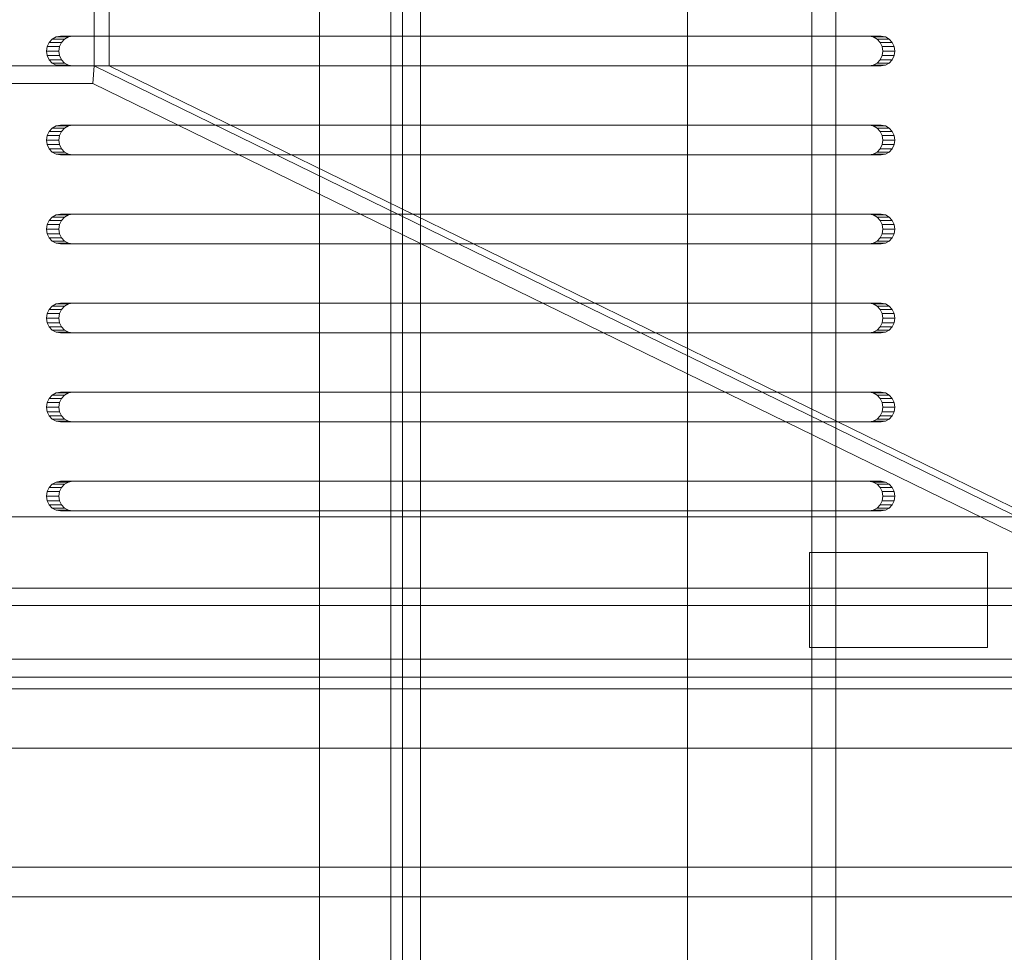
# Model space of a CAD drawing. Header units: millimetres. Extents: x -4738 to 65662, y -68080 to 6847.
# Tile 744 of 1056: x 27638 to 27803, y -18229 to -18072. Entities that reach past the tile are written whole.
import ezdxf

# ---------------------------------------------------------------- set-up
doc = ezdxf.new("R2010")
doc.units = ezdxf.units.MM
doc.layers.add('superior_bajante_movil', color=7, linetype='Continuous', lineweight=0)
doc.layers.add('superior_C09', color=7, linetype='Continuous', lineweight=0)

msp = doc.modelspace()

# ---------------------------------------------------------------- linework, layer by layer
at = {"layer": 'superior_bajante_movil'}
for p, q in [((27650.067, -18080), (27650.067, -17880)), ((27652.598, -17880), (27652.598, -18080)), ((27642.504, -18076.031), (27642.171, -18076.727)), ((27643.024, -18075.477), (27642.504, -18076.031)), ((27642.504, -18076.031), (27644.556, -18076.031)), ((27643.679, -18075.122), (27643.024, -18075.477)), ((27643.024, -18075.477), (27645.076, -18075.477)), ((27644.405, -18075), (27643.679, -18075.122)), ((27643.679, -18075.122), (27645.731, -18075.122)), ((27644.223, -18076.727), (27644.556, -18076.031)), ((27644.405, -18075), (27646.457, -18075)), ((27780.66, -18075), (27644.405, -18075)), ((27644.556, -18076.031), (27645.076, -18075.477)), ((27645.076, -18075.477), (27645.731, -18075.122)), ((27645.731, -18075.122), (27646.457, -18075)), ((27646.457, -18075), (27782.712, -18075)), ((27780.66, -18075), (27782.712, -18075)), ((27781.386, -18075.122), (27780.66, -18075)), ((27781.386, -18075.122), (27783.438, -18075.122)), ((27782.041, -18075.477), (27781.386, -18075.122)), ((27782.041, -18075.477), (27784.093, -18075.477)), ((27782.561, -18076.031), (27782.041, -18075.477)), ((27782.561, -18076.031), (27784.613, -18076.031)), ((27782.895, -18076.727), (27782.561, -18076.031)), ((27782.712, -18075), (27783.438, -18075.122)), ((27783.438, -18075.122), (27784.093, -18075.477)), ((27784.093, -18075.477), (27784.613, -18076.031)), ((27784.613, -18076.031), (27784.947, -18076.727)), ((27642.171, -18076.727), (27642.056, -18077.5)), ((27642.056, -18077.5), (27642.171, -18078.273)), ((27642.056, -18077.5), (27644.108, -18077.5)), ((27642.171, -18076.727), (27644.223, -18076.727)), ((27644.108, -18077.5), (27644.223, -18076.727)), ((27644.223, -18078.273), (27644.108, -18077.5)), ((27782.895, -18076.727), (27784.947, -18076.727)), ((27783.01, -18077.5), (27782.895, -18076.727)), ((27782.895, -18078.273), (27783.01, -18077.5)), ((27783.01, -18077.5), (27785.062, -18077.5)), ((27784.947, -18076.727), (27785.062, -18077.5)), ((27785.062, -18077.5), (27784.947, -18078.273)), ((27642.171, -18078.273), (27642.504, -18078.969)), ((27642.171, -18078.273), (27644.223, -18078.273)), ((27642.504, -18078.969), (27643.024, -18079.523)), ((27642.504, -18078.969), (27644.556, -18078.969)), ((27643.024, -18079.523), (27643.679, -18079.878)), ((27643.024, -18079.523), (27645.076, -18079.523)), ((27644.556, -18078.969), (27644.223, -18078.273)), ((27645.076, -18079.523), (27644.556, -18078.969)), ((27645.731, -18079.878), (27645.076, -18079.523)), ((27781.386, -18079.878), (27782.041, -18079.523)), ((27782.041, -18079.523), (27782.561, -18078.969)), ((27782.041, -18079.523), (27784.093, -18079.523)), ((27782.561, -18078.969), (27782.895, -18078.273)), ((27782.561, -18078.969), (27784.613, -18078.969)), ((27782.895, -18078.273), (27784.947, -18078.273)), ((27784.093, -18079.523), (27783.438, -18079.878)), ((27784.613, -18078.969), (27784.093, -18079.523)), ((27784.947, -18078.273), (27784.613, -18078.969)), ((27350.067, -18080), (27650.067, -18080)), ((27643.679, -18079.878), (27644.405, -18080)), ((27643.679, -18079.878), (27645.731, -18079.878)), ((27646.457, -18080), (27644.405, -18080)), ((27644.405, -18080), (27780.66, -18080)), ((27646.457, -18080), (27645.731, -18079.878)), ((27782.712, -18080), (27646.457, -18080)), ((27650.067, -18080), (27649.862, -18082.939)), ((27650.067, -18080), (27830.246, -18168)), ((27650.067, -18080), (27652.598, -18080)), ((27652.598, -18080), (27832.777, -18168)), ((27780.66, -18080), (27781.386, -18079.878)), ((27780.66, -18080), (27782.712, -18080)), ((27781.386, -18079.878), (27783.438, -18079.878)), ((27783.438, -18079.878), (27782.712, -18080)), ((27649.862, -18082.939), (27349.862, -18082.939)), ((27830.041, -18170.939), (27649.862, -18082.939)), ((27642.504, -18091.031), (27642.171, -18091.727)), ((27643.024, -18090.477), (27642.504, -18091.031)), ((27642.504, -18091.031), (27644.556, -18091.031)), ((27643.679, -18090.122), (27643.024, -18090.477)), ((27643.024, -18090.477), (27645.076, -18090.477)), ((27644.405, -18090), (27643.679, -18090.122)), ((27643.679, -18090.122), (27645.731, -18090.122)), ((27644.223, -18091.727), (27644.556, -18091.031)), ((27644.405, -18090), (27646.457, -18090)), ((27780.66, -18090), (27644.405, -18090)), ((27644.556, -18091.031), (27645.076, -18090.477)), ((27645.076, -18090.477), (27645.731, -18090.122)), ((27645.731, -18090.122), (27646.457, -18090)), ((27646.457, -18090), (27782.712, -18090)), ((27780.66, -18090), (27782.712, -18090)), ((27781.386, -18090.122), (27780.66, -18090)), ((27781.386, -18090.122), (27783.438, -18090.122)), ((27782.041, -18090.477), (27781.386, -18090.122)), ((27782.041, -18090.477), (27784.093, -18090.477)), ((27782.561, -18091.031), (27782.041, -18090.477)), ((27782.561, -18091.031), (27784.613, -18091.031)), ((27782.895, -18091.727), (27782.561, -18091.031)), ((27782.712, -18090), (27783.438, -18090.122)), ((27783.438, -18090.122), (27784.093, -18090.477)), ((27784.093, -18090.477), (27784.613, -18091.031)), ((27784.613, -18091.031), (27784.947, -18091.727)), ((27642.171, -18091.727), (27642.056, -18092.5)), ((27642.056, -18092.5), (27642.171, -18093.273)), ((27642.056, -18092.5), (27644.108, -18092.5)), ((27642.171, -18091.727), (27644.223, -18091.727)), ((27644.108, -18092.5), (27644.223, -18091.727)), ((27644.223, -18093.273), (27644.108, -18092.5)), ((27782.895, -18091.727), (27784.947, -18091.727)), ((27783.01, -18092.5), (27782.895, -18091.727)), ((27782.895, -18093.273), (27783.01, -18092.5)), ((27783.01, -18092.5), (27785.062, -18092.5)), ((27784.947, -18091.727), (27785.062, -18092.5)), ((27785.062, -18092.5), (27784.947, -18093.273)), ((27642.171, -18093.273), (27642.504, -18093.969)), ((27642.171, -18093.273), (27644.223, -18093.273)), ((27642.504, -18093.969), (27643.024, -18094.523)), ((27642.504, -18093.969), (27644.556, -18093.969)), ((27643.024, -18094.523), (27643.679, -18094.878)), ((27643.024, -18094.523), (27645.076, -18094.523)), ((27644.556, -18093.969), (27644.223, -18093.273)), ((27645.076, -18094.523), (27644.556, -18093.969)), ((27645.731, -18094.878), (27645.076, -18094.523)), ((27781.386, -18094.878), (27782.041, -18094.523)), ((27782.041, -18094.523), (27782.561, -18093.969)), ((27782.041, -18094.523), (27784.093, -18094.523)), ((27782.561, -18093.969), (27782.895, -18093.273)), ((27782.561, -18093.969), (27784.613, -18093.969)), ((27782.895, -18093.273), (27784.947, -18093.273)), ((27784.093, -18094.523), (27783.438, -18094.878)), ((27784.613, -18093.969), (27784.093, -18094.523)), ((27784.947, -18093.273), (27784.613, -18093.969)), ((27643.679, -18094.878), (27644.405, -18095)), ((27643.679, -18094.878), (27645.731, -18094.878)), ((27646.457, -18095), (27644.405, -18095)), ((27644.405, -18095), (27780.66, -18095)), ((27646.457, -18095), (27645.731, -18094.878)), ((27782.712, -18095), (27646.457, -18095)), ((27780.66, -18095), (27781.386, -18094.878)), ((27780.66, -18095), (27782.712, -18095)), ((27781.386, -18094.878), (27783.438, -18094.878)), ((27783.438, -18094.878), (27782.712, -18095)), ((27642.504, -18106.031), (27642.171, -18106.727)), ((27643.024, -18105.477), (27642.504, -18106.031)), ((27642.504, -18106.031), (27644.556, -18106.031)), ((27643.679, -18105.122), (27643.024, -18105.477)), ((27643.024, -18105.477), (27645.076, -18105.477)), ((27644.405, -18105), (27643.679, -18105.122)), ((27643.679, -18105.122), (27645.731, -18105.122)), ((27644.223, -18106.727), (27644.556, -18106.031)), ((27644.405, -18105), (27646.457, -18105)), ((27780.66, -18105), (27644.405, -18105)), ((27644.556, -18106.031), (27645.076, -18105.477)), ((27645.076, -18105.477), (27645.731, -18105.122)), ((27645.731, -18105.122), (27646.457, -18105)), ((27646.457, -18105), (27782.712, -18105)), ((27780.66, -18105), (27782.712, -18105)), ((27781.386, -18105.122), (27780.66, -18105)), ((27781.386, -18105.122), (27783.438, -18105.122)), ((27782.041, -18105.477), (27781.386, -18105.122)), ((27782.041, -18105.477), (27784.093, -18105.477)), ((27782.561, -18106.031), (27782.041, -18105.477)), ((27782.561, -18106.031), (27784.613, -18106.031)), ((27782.895, -18106.727), (27782.561, -18106.031)), ((27782.712, -18105), (27783.438, -18105.122)), ((27783.438, -18105.122), (27784.093, -18105.477)), ((27784.093, -18105.477), (27784.613, -18106.031)), ((27784.613, -18106.031), (27784.947, -18106.727)), ((27642.171, -18106.727), (27642.056, -18107.5)), ((27642.056, -18107.5), (27642.171, -18108.273)), ((27642.056, -18107.5), (27644.108, -18107.5)), ((27642.171, -18106.727), (27644.223, -18106.727)), ((27644.108, -18107.5), (27644.223, -18106.727)), ((27644.223, -18108.273), (27644.108, -18107.5)), ((27782.895, -18106.727), (27784.947, -18106.727)), ((27783.01, -18107.5), (27782.895, -18106.727)), ((27782.895, -18108.273), (27783.01, -18107.5)), ((27783.01, -18107.5), (27785.062, -18107.5)), ((27784.947, -18106.727), (27785.062, -18107.5)), ((27785.062, -18107.5), (27784.947, -18108.273)), ((27642.171, -18108.273), (27642.504, -18108.969)), ((27642.171, -18108.273), (27644.223, -18108.273)), ((27642.504, -18108.969), (27643.024, -18109.523)), ((27642.504, -18108.969), (27644.556, -18108.969)), ((27644.556, -18108.969), (27644.223, -18108.273)), ((27645.076, -18109.523), (27644.556, -18108.969)), ((27782.041, -18109.523), (27782.561, -18108.969)), ((27782.561, -18108.969), (27782.895, -18108.273)), ((27782.561, -18108.969), (27784.613, -18108.969)), ((27782.895, -18108.273), (27784.947, -18108.273)), ((27784.613, -18108.969), (27784.093, -18109.523)), ((27784.947, -18108.273), (27784.613, -18108.969)), ((27643.024, -18109.523), (27643.679, -18109.878)), ((27643.024, -18109.523), (27645.076, -18109.523)), ((27643.679, -18109.878), (27644.405, -18110)), ((27643.679, -18109.878), (27645.731, -18109.878)), ((27646.457, -18110), (27644.405, -18110)), ((27644.405, -18110), (27780.66, -18110)), ((27645.731, -18109.878), (27645.076, -18109.523)), ((27646.457, -18110), (27645.731, -18109.878)), ((27782.712, -18110), (27646.457, -18110)), ((27780.66, -18110), (27781.386, -18109.878)), ((27780.66, -18110), (27782.712, -18110)), ((27781.386, -18109.878), (27782.041, -18109.523)), ((27781.386, -18109.878), (27783.438, -18109.878)), ((27782.041, -18109.523), (27784.093, -18109.523)), ((27783.438, -18109.878), (27782.712, -18110)), ((27784.093, -18109.523), (27783.438, -18109.878)), ((27642.504, -18121.031), (27642.171, -18121.727)), ((27643.024, -18120.477), (27642.504, -18121.031)), ((27642.504, -18121.031), (27644.556, -18121.031)), ((27643.679, -18120.122), (27643.024, -18120.477)), ((27643.024, -18120.477), (27645.076, -18120.477)), ((27644.405, -18120), (27643.679, -18120.122)), ((27643.679, -18120.122), (27645.731, -18120.122)), ((27644.223, -18121.727), (27644.556, -18121.031)), ((27644.405, -18120), (27646.457, -18120)), ((27780.66, -18120), (27644.405, -18120)), ((27644.556, -18121.031), (27645.076, -18120.477)), ((27645.076, -18120.477), (27645.731, -18120.122)), ((27645.731, -18120.122), (27646.457, -18120)), ((27646.457, -18120), (27782.712, -18120)), ((27780.66, -18120), (27782.712, -18120)), ((27781.386, -18120.122), (27780.66, -18120)), ((27781.386, -18120.122), (27783.438, -18120.122)), ((27782.041, -18120.477), (27781.386, -18120.122)), ((27782.041, -18120.477), (27784.093, -18120.477)), ((27782.561, -18121.031), (27782.041, -18120.477)), ((27782.561, -18121.031), (27784.613, -18121.031)), ((27782.895, -18121.727), (27782.561, -18121.031)), ((27782.712, -18120), (27783.438, -18120.122)), ((27783.438, -18120.122), (27784.093, -18120.477)), ((27784.093, -18120.477), (27784.613, -18121.031)), ((27784.613, -18121.031), (27784.947, -18121.727)), ((27642.171, -18121.727), (27642.056, -18122.5)), ((27642.056, -18122.5), (27642.171, -18123.273)), ((27642.056, -18122.5), (27644.108, -18122.5)), ((27642.171, -18121.727), (27644.223, -18121.727)), ((27644.108, -18122.5), (27644.223, -18121.727)), ((27644.223, -18123.273), (27644.108, -18122.5)), ((27782.895, -18121.727), (27784.947, -18121.727)), ((27783.01, -18122.5), (27782.895, -18121.727)), ((27782.895, -18123.273), (27783.01, -18122.5)), ((27783.01, -18122.5), (27785.062, -18122.5)), ((27784.947, -18121.727), (27785.062, -18122.5)), ((27785.062, -18122.5), (27784.947, -18123.273)), ((27642.171, -18123.273), (27642.504, -18123.969)), ((27642.171, -18123.273), (27644.223, -18123.273)), ((27642.504, -18123.969), (27643.024, -18124.523)), ((27642.504, -18123.969), (27644.556, -18123.969)), ((27644.556, -18123.969), (27644.223, -18123.273)), ((27645.076, -18124.523), (27644.556, -18123.969)), ((27782.041, -18124.523), (27782.561, -18123.969)), ((27782.561, -18123.969), (27782.895, -18123.273)), ((27782.561, -18123.969), (27784.613, -18123.969)), ((27782.895, -18123.273), (27784.947, -18123.273)), ((27784.613, -18123.969), (27784.093, -18124.523)), ((27784.947, -18123.273), (27784.613, -18123.969)), ((27643.024, -18124.523), (27643.679, -18124.878)), ((27643.024, -18124.523), (27645.076, -18124.523)), ((27643.679, -18124.878), (27644.405, -18125)), ((27643.679, -18124.878), (27645.731, -18124.878)), ((27646.457, -18125), (27644.405, -18125)), ((27644.405, -18125), (27780.66, -18125)), ((27645.731, -18124.878), (27645.076, -18124.523)), ((27646.457, -18125), (27645.731, -18124.878)), ((27782.712, -18125), (27646.457, -18125)), ((27780.66, -18125), (27781.386, -18124.878)), ((27780.66, -18125), (27782.712, -18125)), ((27781.386, -18124.878), (27782.041, -18124.523)), ((27781.386, -18124.878), (27783.438, -18124.878)), ((27782.041, -18124.523), (27784.093, -18124.523)), ((27783.438, -18124.878), (27782.712, -18125)), ((27784.093, -18124.523), (27783.438, -18124.878)), ((27642.504, -18136.031), (27642.171, -18136.727)), ((27643.024, -18135.477), (27642.504, -18136.031)), ((27642.504, -18136.031), (27644.556, -18136.031)), ((27643.679, -18135.122), (27643.024, -18135.477)), ((27643.024, -18135.477), (27645.076, -18135.477)), ((27644.405, -18135), (27643.679, -18135.122)), ((27643.679, -18135.122), (27645.731, -18135.122)), ((27644.223, -18136.727), (27644.556, -18136.031)), ((27644.405, -18135), (27646.457, -18135)), ((27780.66, -18135), (27644.405, -18135)), ((27644.556, -18136.031), (27645.076, -18135.477)), ((27645.076, -18135.477), (27645.731, -18135.122)), ((27645.731, -18135.122), (27646.457, -18135)), ((27646.457, -18135), (27782.712, -18135)), ((27780.66, -18135), (27782.712, -18135)), ((27781.386, -18135.122), (27780.66, -18135)), ((27781.386, -18135.122), (27783.438, -18135.122)), ((27782.041, -18135.477), (27781.386, -18135.122)), ((27782.041, -18135.477), (27784.093, -18135.477)), ((27782.561, -18136.031), (27782.041, -18135.477)), ((27782.561, -18136.031), (27784.613, -18136.031)), ((27782.895, -18136.727), (27782.561, -18136.031)), ((27782.712, -18135), (27783.438, -18135.122)), ((27783.438, -18135.122), (27784.093, -18135.477)), ((27784.093, -18135.477), (27784.613, -18136.031)), ((27784.613, -18136.031), (27784.947, -18136.727)), ((27642.171, -18136.727), (27642.056, -18137.5)), ((27642.056, -18137.5), (27642.171, -18138.273)), ((27642.056, -18137.5), (27644.108, -18137.5)), ((27642.171, -18136.727), (27644.223, -18136.727)), ((27644.108, -18137.5), (27644.223, -18136.727)), ((27644.223, -18138.273), (27644.108, -18137.5)), ((27782.895, -18136.727), (27784.947, -18136.727)), ((27783.01, -18137.5), (27782.895, -18136.727)), ((27782.895, -18138.273), (27783.01, -18137.5)), ((27783.01, -18137.5), (27785.062, -18137.5)), ((27784.947, -18136.727), (27785.062, -18137.5)), ((27785.062, -18137.5), (27784.947, -18138.273)), ((27642.171, -18138.273), (27642.504, -18138.969)), ((27642.171, -18138.273), (27644.223, -18138.273)), ((27642.504, -18138.969), (27643.024, -18139.523)), ((27642.504, -18138.969), (27644.556, -18138.969)), ((27644.556, -18138.969), (27644.223, -18138.273)), ((27645.076, -18139.523), (27644.556, -18138.969)), ((27782.041, -18139.523), (27782.561, -18138.969)), ((27782.561, -18138.969), (27782.895, -18138.273)), ((27782.561, -18138.969), (27784.613, -18138.969)), ((27782.895, -18138.273), (27784.947, -18138.273)), ((27784.613, -18138.969), (27784.093, -18139.523)), ((27784.947, -18138.273), (27784.613, -18138.969)), ((27643.024, -18139.523), (27643.679, -18139.878)), ((27643.024, -18139.523), (27645.076, -18139.523)), ((27643.679, -18139.878), (27644.405, -18140)), ((27643.679, -18139.878), (27645.731, -18139.878)), ((27646.457, -18140), (27644.405, -18140)), ((27644.405, -18140), (27780.66, -18140)), ((27645.731, -18139.878), (27645.076, -18139.523)), ((27646.457, -18140), (27645.731, -18139.878)), ((27782.712, -18140), (27646.457, -18140)), ((27780.66, -18140), (27781.386, -18139.878)), ((27780.66, -18140), (27782.712, -18140)), ((27781.386, -18139.878), (27782.041, -18139.523)), ((27781.386, -18139.878), (27783.438, -18139.878)), ((27782.041, -18139.523), (27784.093, -18139.523)), ((27783.438, -18139.878), (27782.712, -18140)), ((27784.093, -18139.523), (27783.438, -18139.878)), ((27643.024, -18150.477), (27642.504, -18151.031)), ((27643.679, -18150.122), (27643.024, -18150.477)), ((27643.024, -18150.477), (27645.076, -18150.477)), ((27644.405, -18150), (27643.679, -18150.122)), ((27643.679, -18150.122), (27645.731, -18150.122)), ((27644.405, -18150), (27646.457, -18150)), ((27780.66, -18150), (27644.405, -18150)), ((27644.556, -18151.031), (27645.076, -18150.477)), ((27645.076, -18150.477), (27645.731, -18150.122)), ((27645.731, -18150.122), (27646.457, -18150)), ((27646.457, -18150), (27782.712, -18150)), ((27780.66, -18150), (27782.712, -18150)), ((27781.386, -18150.122), (27780.66, -18150)), ((27781.386, -18150.122), (27783.438, -18150.122)), ((27782.041, -18150.477), (27781.386, -18150.122)), ((27782.041, -18150.477), (27784.093, -18150.477)), ((27782.561, -18151.031), (27782.041, -18150.477)), ((27782.712, -18150), (27783.438, -18150.122)), ((27783.438, -18150.122), (27784.093, -18150.477)), ((27784.093, -18150.477), (27784.613, -18151.031)), ((27642.171, -18151.727), (27642.056, -18152.5)), ((27642.056, -18152.5), (27642.171, -18153.273)), ((27642.056, -18152.5), (27644.108, -18152.5)), ((27642.504, -18151.031), (27642.171, -18151.727)), ((27642.171, -18151.727), (27644.223, -18151.727)), ((27642.504, -18151.031), (27644.556, -18151.031)), ((27644.108, -18152.5), (27644.223, -18151.727)), ((27644.223, -18153.273), (27644.108, -18152.5)), ((27644.223, -18151.727), (27644.556, -18151.031)), ((27782.561, -18151.031), (27784.613, -18151.031)), ((27782.895, -18151.727), (27782.561, -18151.031)), ((27782.895, -18151.727), (27784.947, -18151.727)), ((27783.01, -18152.5), (27782.895, -18151.727)), ((27782.895, -18153.273), (27783.01, -18152.5)), ((27783.01, -18152.5), (27785.062, -18152.5)), ((27784.613, -18151.031), (27784.947, -18151.727)), ((27784.947, -18151.727), (27785.062, -18152.5)), ((27785.062, -18152.5), (27784.947, -18153.273)), ((27642.171, -18153.273), (27642.504, -18153.969)), ((27642.171, -18153.273), (27644.223, -18153.273)), ((27642.504, -18153.969), (27643.024, -18154.523)), ((27642.504, -18153.969), (27644.556, -18153.969)), ((27644.556, -18153.969), (27644.223, -18153.273)), ((27645.076, -18154.523), (27644.556, -18153.969)), ((27782.041, -18154.523), (27782.561, -18153.969)), ((27782.561, -18153.969), (27782.895, -18153.273)), ((27782.561, -18153.969), (27784.613, -18153.969)), ((27782.895, -18153.273), (27784.947, -18153.273)), ((27784.613, -18153.969), (27784.093, -18154.523)), ((27784.947, -18153.273), (27784.613, -18153.969)), ((27643.024, -18154.523), (27643.679, -18154.878)), ((27643.024, -18154.523), (27645.076, -18154.523)), ((27643.679, -18154.878), (27644.405, -18155)), ((27643.679, -18154.878), (27645.731, -18154.878)), ((27646.457, -18155), (27644.405, -18155)), ((27644.405, -18155), (27780.66, -18155)), ((27645.731, -18154.878), (27645.076, -18154.523)), ((27646.457, -18155), (27645.731, -18154.878)), ((27782.712, -18155), (27646.457, -18155)), ((27780.66, -18155), (27781.386, -18154.878)), ((27780.66, -18155), (27782.712, -18155)), ((27781.386, -18154.878), (27782.041, -18154.523)), ((27781.386, -18154.878), (27783.438, -18154.878)), ((27782.041, -18154.523), (27784.093, -18154.523)), ((27783.438, -18154.878), (27782.712, -18155)), ((27784.093, -18154.523), (27783.438, -18154.878)), ((27829.562, -18156), (27077.808, -18156)), ((27078.834, -18156), (27830.588, -18156)), ((27770.656, -18178), (27770.656, -18162)), ((27770.656, -18162), (27800.656, -18162)), ((27800.656, -18162), (27800.656, -18178)), ((27077.808, -18168), (27829.562, -18168)), ((27830.246, -18168), (27078.492, -18168)), ((27830.588, -18168), (27078.834, -18168)), ((27082.939, -18168), (27834.693, -18168)), ((27078.287, -18170.939), (27830.041, -18170.939)), ((27800.656, -18178), (27770.656, -18178)), ((26850.067, -18180), (28353.576, -18180)), ((27078.834, -18180), (27830.588, -18180)), ((27832.64, -18180), (27080.886, -18180)), ((27834.693, -18180), (27082.939, -18180)), ((27084.991, -18180), (27836.745, -18180)), ((28352.55, -18183), (26849.041, -18183)), ((26850.067, -18183), (28353.576, -18183)), ((28336.817, -18185), (26833.309, -18185)), ((26846.989, -18185), (28350.498, -18185)), ((26849.041, -18195), (28352.55, -18195)), ((28353.576, -18195), (26850.067, -18195)), ((26833.309, -18215), (28336.817, -18215)), ((28350.498, -18215), (26846.989, -18215)), ((27080.886, -18215), (27832.64, -18215)), ((27834.693, -18215), (27082.939, -18215)), ((26950.067, -18220), (28253.576, -18220))]:
    msp.add_line(p, q, dxfattribs=at)
at = {"layer": 'superior_C09'}
for p, q in [((27750.067, -17792.489), (27750.067, -22171.241)), ((27775.067, -22171.241), (27775.067, -17792.489)), ((27750.067, -22172.041), (27750.067, -17793.289)), ((27771.067, -17793.689), (27771.067, -22172.44)), ((27775.067, -17793.289), (27775.067, -22172.041)), ((27775.067, -22172.44), (27775.067, -17793.689)), ((27750.067, -17805.813), (27750.067, -22184.565)), ((27750.067, -22185.364), (27750.067, -17806.612)), ((27771.067, -22185.364), (27771.067, -17806.612)), ((27775.067, -22184.565), (27775.067, -17805.813)), ((27775.067, -17806.612), (27775.067, -22185.364)), ((27700.067, -22092.939), (27700.067, -17852.939)), ((27700.067, -17853.338), (27700.067, -22093.338)), ((27700.067, -22106.662), (27700.067, -17866.662)), ((27700.067, -17867.061), (27700.067, -22107.061)), ((27702.067, -17907.74), (27702.067, -22028.81)), ((27705.067, -22028.81), (27705.067, -17907.74)), ((27702.067, -22033.473), (27702.067, -17912.404)), ((27705.067, -17912.404), (27705.067, -22033.473)), ((27700.067, -22023.962), (27700.067, -17922.714)), ((27700.067, -17923.114), (27700.067, -22024.362)), ((27688.067, -17952.846), (27688.067, -21994.629)), ((27750.067, -17952.846), (27750.067, -19140.166)), ((27771.067, -17952.846), (27771.067, -19140.166)), ((27771.067, -21994.629), (27771.067, -17952.846)), ((27775.067, -19140.166), (27775.067, -17952.846)), ((27688.067, -21995.429), (27688.067, -17953.646)), ((27750.067, -19140.965), (27750.067, -17953.646)), ((27771.067, -17953.646), (27771.067, -21995.429)), ((27775.067, -17953.646), (27775.067, -19140.965)), ((27771.067, -19162.416), (27771.067, -17975.097)), ((27775.067, -17975.097), (27775.067, -19162.416))]:
    msp.add_line(p, q, dxfattribs=at)

doc.saveas('drawing.dxf')
